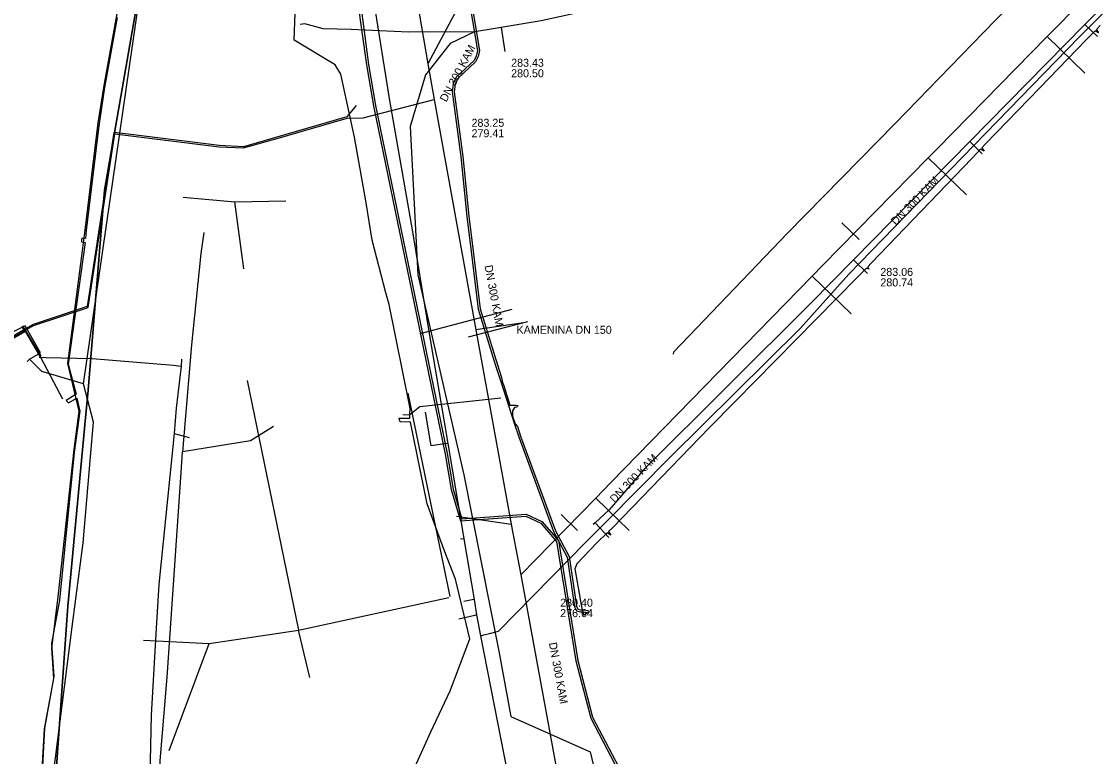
# Model space of a CAD drawing. Extents: x -598233 to -596890, y -1157848 to -1156431.
# Drawn here: x -598064.9 to -597957.3, y -1156753.5 to -1156680 of the extents above; entities that cross this region are included whole.
import ezdxf

# ---------------------------------------------------------------- set-up
doc = ezdxf.new("R2010")
doc.units = 0
for name, color, linetype in [('Vrstva 1', 7, 'Continuous'), ('Vrstva 12', 7, 'Continuous'), ('Vrstva 13', 7, 'Continuous'), ('Vrstva 16', 7, 'Continuous'), ('Vrstva 19', 7, 'Continuous'), ('Vrstva 42', 7, 'Continuous'), ('Vrstva 44', 7, 'Continuous'), ('Vrstva 5', 7, 'Continuous'), ('Vrstva 54', 7, 'Continuous'), ('Vrstva 55', 7, 'Continuous'), ('Vrstva 60', 7, 'Continuous'), ('Vrstva 8', 7, 'Continuous')]:
    doc.layers.add(name, color=color, linetype=linetype)

msp = doc.modelspace()

# ---------------------------------------------------------------- linework, layer by layer
at = {"layer": 'Vrstva 1'}
for p, q in [((-598048.75, -1156697.54), (-598043.57, -1156698.01)), ((-598043.57, -1156698.01), (-598038.47, -1156697.93)), ((-598042.66, -1156704.7), (-598043.57, -1156698.01)), ((-598042.35, -1156715.88), (-598037.2, -1156740.85)), ((-598026.28, -1156717.16), (-598022.09, -1156737.49)), ((-598036.08, -1156745.56), (-598037.2, -1156740.85)), ((-598050.15, -1156752.88), (-598046.15, -1156742.18))]:
    msp.add_line(p, q, dxfattribs=at)
for points in [[(-597981.16, -1156701.77), (-597982.88, -1156700.1)], [(-598009.31, -1156730.89), (-598010.94, -1156729.27)], [(-598052.72, -1156741.83), (-598046.15, -1156742.18), (-598037.2, -1156740.85), (-598022.19, -1156737.58)]]:
    msp.add_lwpolyline(points, dxfattribs=at)
at = {"layer": 'Vrstva 12'}
for points in [[(-598058.71, -1156716.21), (-598048.53, -1156646.06), (-598046.8, -1156641.73), (-598046.96, -1156637.29), (-598044.55, -1156622.7), (-598044.45, -1156608.48), (-598044.47, -1156597.17), (-598046.64, -1156576.24), (-598048.31, -1156568.72), (-598048.9, -1156566.27)], [(-598046.68, -1156701.09), (-598046.98, -1156703.18), (-598047.91, -1156712.31), (-598048.81, -1156723.02)], [(-598064.09, -1156713.76), (-598062.99, -1156713.11), (-598064.54, -1156710.41), (-598065.99, -1156711.15), (-598066.76, -1156711.86), (-598084.12, -1156722.03), (-598091.09, -1156725.13), (-598093.93, -1156727.56), (-598093.41, -1156735.37), (-598092.95, -1156736.93), (-598097.79, -1156740.87), (-598098.06, -1156741)], [(-598064.09, -1156713.76), (-598064.35, -1156713.99)], [(-598058.71, -1156716.21), (-598062.86, -1156714.99), (-598064.09, -1156713.76)], [(-598058.01, -1156723.51), (-598057.72, -1156720.04), (-598058.71, -1156716.21)], [(-598039.7, -1156720.48), (-598042.02, -1156721.92), (-598048.81, -1156723.02)], [(-598059.82, -1156740.51), (-598058.75, -1156732.11), (-598058.01, -1156723.51)], [(-598048.94, -1156725.08), (-598048.81, -1156723.02)], [(-598051.2, -1156761.29), (-598051.05, -1156753.89), (-598050.34, -1156745.55), (-598048.94, -1156725.08)], [(-598062.46, -1156761.21), (-598059.82, -1156740.51)]]:
    msp.add_lwpolyline(points, dxfattribs=at)
at = {"layer": 'Vrstva 13'}
for p, q in [((-598025.04, -1156711.17), (-598015.84, -1156708.75)), ((-598020.65, -1156731.7), (-598021.01, -1156731.74)), ((-598018.99, -1156741.41), (-598018.67, -1156741.32))]:
    msp.add_line(p, q, dxfattribs=at)
for points in [[(-597987.06, -1156710.67), (-597987.06, -1156710.67), (-597982.2, -1156705.25), (-597970.85, -1156693.59), (-597959.15, -1156681.55), (-597947.63, -1156670), (-597937.76, -1156660.03), (-597924.92, -1156646.91), (-597923.12, -1156645.04), (-597922.3, -1156644.64), (-597922.2, -1156644.52)], [(-598020.74, -1156731.06), (-598022.25, -1156722.18), (-598024.01, -1156711.77), (-598025.8, -1156700.8), (-598028.07, -1156687.88), (-598029.65, -1156678.07), (-598029.74, -1156677.6)], [(-598031.43, -1156688.39), (-598032.38, -1156689.52), (-598042.72, -1156692.5), (-598045.14, -1156692.38), (-598054.23, -1156691.26), (-598055.68, -1156691.09), (-598058.34, -1156708.49), (-598063.74, -1156710.28), (-598084.18, -1156721.92), (-598097.47, -1156728.32), (-598112.38, -1156735.88), (-598111.94, -1156736.8)], [(-598018.67, -1156741.32), (-598018.13, -1156741.19), (-598017.2, -1156740.95), (-598008.49, -1156732.05), (-598006.46, -1156730.01), (-598000.06, -1156723.55), (-597987.06, -1156710.67)], [(-598022.25, -1156722.18), (-598022.6, -1156722.22), (-598023.96, -1156722.4), (-598024.52, -1156719.04)], [(-598018.99, -1156741.41), (-598019.37, -1156739.32), (-598019.63, -1156737.77), (-598020.65, -1156731.7), (-598020.74, -1156731.06)], [(-598019.63, -1156737.77), (-598019.85, -1156737.81), (-598020.68, -1156737.97)], [(-598019.37, -1156739.32), (-598019.57, -1156739.36), (-598021.18, -1156739.74)], [(-598012.48, -1156780.27), (-598013.29, -1156774.91), (-598014.34, -1156767.69), (-598016.25, -1156755.34), (-598018.99, -1156741.41)]]:
    msp.add_lwpolyline(points, dxfattribs=at)
at = {"layer": 'Vrstva 16'}
for points in [[(-598062.93, -1156713.45), (-598064.76, -1156710.41)], [(-598063.12, -1156713.56), (-598062.43, -1156713.57), (-598057.85, -1156713.67), (-598049.71, -1156714.35), (-598048.95, -1156714.44)], [(-598048.9, -1156713.75), (-598048.95, -1156714.44), (-598049.45, -1156718.66), (-598049.64, -1156721.17), (-598051.17, -1156736.27), (-598051.43, -1156740.63), (-598051.94, -1156749.35), (-598052.17, -1156760.02), (-598051.64, -1156765.49), (-598051.15, -1156768.61), (-598050.79, -1156770.78), (-598050.2, -1156776.02), (-598048.88, -1156779.84), (-598045.29, -1156784.59), (-598045.62, -1156784.91), (-598052.94, -1156791.64)], [(-598049.64, -1156721.17), (-598048.15, -1156721.59)]]:
    msp.add_lwpolyline(points, dxfattribs=at)
at = {"layer": 'Vrstva 19'}
for points in [[(-597920.33, -1156641.36), (-597929.31, -1156650.51), (-597935.38, -1156656.7), (-597939.8, -1156661.2), (-597946.98, -1156668.5), (-597958.58, -1156680.29), (-597970.09, -1156691.99), (-597981.72, -1156703.81), (-597985.99, -1156708.15), (-598002.6, -1156724.67), (-598006.16, -1156728.82), (-598007.56, -1156730.12), (-598007.74, -1156730.29)], [(-597958.58, -1156680.29), (-597957.34, -1156681.5)], [(-597970.09, -1156691.99), (-597968.85, -1156693.2)], [(-597981.72, -1156703.81), (-597980.33, -1156705.18)], [(-598007.56, -1156730.12), (-598006.18, -1156731.59)]]:
    msp.add_lwpolyline(points, dxfattribs=at)
at = {"layer": 'Vrstva 42'}
for points in [[(-598027.1, -1156719.81), (-598027.14, -1156719.64), (-598026.09, -1156719.64), (-598026.08, -1156719.29), (-598026.05, -1156718.68), (-598028.16, -1156708.28), (-598028.47, -1156707.13), (-598029.83, -1156701.86), (-598030.49, -1156697.93), (-598031.6, -1156691.56), (-598032.99, -1156685.25), (-598033.55, -1156684.33), (-598037.64, -1156681.86), (-598037.28, -1156671.86), (-598034.46, -1156661.12), (-598033.84, -1156656.59), (-598033.65, -1156651.66), (-598033.98, -1156646.73), (-598035.66, -1156640.43), (-598035.77, -1156640), (-598036.06, -1156639.39), (-598035.97, -1156638.57), (-598036.45, -1156638.42)], [(-598017.32, -1156669.09), (-598017.36, -1156669.12), (-598017.62, -1156669.36), (-598019.19, -1156670.75), (-598020.26, -1156671.86), (-598020.69, -1156672.74), (-598020.61, -1156673.93), (-598019.12, -1156682.88), (-598019.26, -1156683.5), (-598019.5, -1156684.02), (-598021.27, -1156685.68), (-598021.54, -1156686.26), (-598021.63, -1156687.02), (-598020.79, -1156693.49), (-598020.19, -1156699.45), (-598019.76, -1156702.95), (-598019.05, -1156708.7), (-598017.3, -1156714.32), (-598016.9, -1156715.59), (-598016.86, -1156715.95), (-598016.65, -1156716.52)], [(-598020.81, -1156673.95), (-598019.32, -1156682.88), (-598019.46, -1156683.44), (-598019.66, -1156683.9), (-598021.43, -1156685.56), (-598021.74, -1156686.2), (-598021.83, -1156687.02), (-598020.99, -1156693.51), (-598020.39, -1156699.47), (-598019.96, -1156702.97), (-598019.25, -1156708.74), (-598017.5, -1156714.38), (-598016.98, -1156715.99), (-598015.61, -1156720.24), (-598015.19, -1156721.52), (-598011.71, -1156730.99), (-598010.36, -1156733.55), (-598009.63, -1156738.5), (-598009.43, -1156738.92), (-598009.03, -1156739), (-598008.79, -1156739.02), (-598008.33, -1156739.06), (-598008.15, -1156739.07)], [(-598055.34, -1156679.58), (-598056.59, -1156686.57), (-598057.18, -1156690.42), (-598058.43, -1156700.87), (-598058.5, -1156701.68), (-598058.86, -1156701.66), (-598058.89, -1156701.8), (-598058.92, -1156702.02), (-598058.54, -1156702.08), (-598060.23, -1156714.24), (-598059.45, -1156717.24), (-598060.45, -1156717.87), (-598060.31, -1156718.01), (-598060.21, -1156718.11), (-598059.36, -1156717.63), (-598059.06, -1156718.94), (-598059.63, -1156723.09), (-598061.09, -1156737.85), (-598061.91, -1156742.18), (-598061.68, -1156745.49), (-598062.59, -1156750.64), (-598063.35, -1156764.64)], [(-597957.07, -1156680.39), (-597957.44, -1156680.77), (-597957.23, -1156681.11), (-597957.58, -1156680.91), (-597958.46, -1156681.83), (-597963.1, -1156686.62), (-597968.52, -1156692.23), (-597968.88, -1156692.61), (-597968.67, -1156692.94), (-597969.02, -1156692.75), (-597969.89, -1156693.68), (-597979.95, -1156704.16), (-597980.3, -1156704.52), (-597980.19, -1156704.76), (-597980.44, -1156704.66), (-597981.35, -1156705.59), (-597993.56, -1156717.98), (-597996.07, -1156720.56), (-598005.83, -1156730.62), (-598006.21, -1156730.98), (-598005.99, -1156731.34), (-598006.35, -1156731.12), (-598007.38, -1156732.1), (-598009.39, -1156734.2), (-598009.59, -1156734.7), (-598008.96, -1156738.31), (-598008.84, -1156738.82), (-598008.79, -1156739.02), (-598008.71, -1156739.33), (-598008.33, -1156739.06), (-598008.2, -1156738.96)], [(-598064.87, -1156710.48), (-598064.56, -1156711.02), (-598084.06, -1156722.14), (-598097.37, -1156728.54), (-598102.65, -1156731.22), (-598102.32, -1156731.86)], [(-598060.77, -1156717.74), (-598062.96, -1156713.58), (-598064.47, -1156711.02), (-598064.8, -1156710.44)], [(-598016.65, -1156716.52), (-598016.09, -1156718.36), (-598015.48, -1156718.36), (-598015.26, -1156718.39)], [(-598026.79, -1156719.27), (-598026.09, -1156719.3), (-598026.08, -1156719.29), (-598025.07, -1156718.47), (-598016.97, -1156717.6)], [(-598015.26, -1156718.39), (-598015.42, -1156718.55), (-598015.63, -1156718.59), (-598015.81, -1156718.92), (-598015.82, -1156719.44), (-598015.56, -1156720.21), (-598015.31, -1156720.49), (-598015.01, -1156721.46), (-598011.53, -1156730.91), (-598010.16, -1156733.49), (-598009.43, -1156738.44), (-598009.29, -1156738.74), (-598009.01, -1156738.8), (-598008.84, -1156738.82), (-598008.21, -1156738.87)], [(-598026.99, -1156757.63), (-598023.97, -1156751.02), (-598022.06, -1156746.9), (-598020.07, -1156741.72), (-598021.5, -1156735.73), (-598022.57, -1156733.02), (-598024.33, -1156728.22), (-598026.01, -1156720.05), (-598027.05, -1156720.02), (-598027.1, -1156719.81)]]:
    msp.add_lwpolyline(points, dxfattribs=at)
at = {"layer": 'Vrstva 44'}
for points in [[(-598031.76, -1156674.86), (-598030.41, -1156684.32), (-598029.7, -1156688.43), (-598022.56, -1156723.23), (-598021.96, -1156726.79), (-598021.03, -1156729.91), (-598014.48, -1156729.46), (-598012.99, -1156730.15), (-598011.41, -1156731.96), (-598009.48, -1156743.9), (-598007.99, -1156749.63), (-598004.41, -1156756.46), (-598003.38, -1156759.79), (-598003.14, -1156765.62), (-598000.34, -1156776.44), (-598000.29, -1156776.81), (-597999.45, -1156779.67), (-597998.31, -1156782.74), (-597997.56, -1156784.14), (-597994.33, -1156787.51), (-597992.75, -1156789.96), (-597992.36, -1156791.33)], [(-598031.46, -1156674.86), (-598030.21, -1156684.29), (-598029.5, -1156688.39), (-598022.36, -1156723.19), (-598021.76, -1156726.75), (-598020.89, -1156729.7), (-598014.44, -1156729.26), (-598012.87, -1156729.99), (-598011.23, -1156731.88), (-598009.28, -1156743.86), (-598007.81, -1156749.55), (-598004.23, -1156756.38), (-598003.18, -1156759.75), (-598002.94, -1156765.59), (-598000.14, -1156776.4), (-598000.09, -1156776.77), (-597999.27, -1156779.61), (-597998.13, -1156782.66), (-597997.4, -1156784.02), (-597994.17, -1156787.39), (-597992.57, -1156789.88), (-597992.16, -1156791.29)]]:
    msp.add_lwpolyline(points, dxfattribs=at)
at = {"layer": 'Vrstva 5'}
for p, q in [((-598021.37, -1156678.77), (-598024.29, -1156684.23)), ((-597958.6, -1156685.16), (-597962.37, -1156681.5)), ((-598030.74, -1156689.63), (-598023.65, -1156687.77)), ((-597970.43, -1156697.32), (-597974.25, -1156693.61)), ((-597981.97, -1156709.22), (-597985.86, -1156705.45)), ((-598020.21, -1156711.51), (-598014.29, -1156709.97)), ((-598014.71, -1156710.12), (-598019.47, -1156710.8)), ((-598004.15, -1156730.88), (-598007.48, -1156727.63)), ((-598021.41, -1156729.46), (-598015.95, -1156730.26))]:
    msp.add_line(p, q, dxfattribs=at)
for points in [[(-598032.54, -1156635.66), (-598030.58, -1156647.33), (-598030.58, -1156647.34), (-598029.52, -1156653.56), (-598028.91, -1156657.11), (-598024.29, -1156684.23)], [(-597954.39, -1156673.37), (-597961.82, -1156680.94), (-597962.37, -1156681.5), (-597973.37, -1156692.71), (-597974.25, -1156693.61), (-597983.09, -1156702.61)], [(-598024.29, -1156684.23), (-598023.65, -1156687.77), (-598019.47, -1156710.8), (-598015.95, -1156730.26), (-598015.81, -1156730.99), (-598014.98, -1156735.32)], [(-598120.68, -1156740.85), (-598120.92, -1156740.31), (-598118.6, -1156739.32), (-598112.03, -1156735.83), (-598103.15, -1156731.34), (-598097.42, -1156728.43), (-598091.03, -1156725.37), (-598084.12, -1156722.03), (-598067.89, -1156712.79), (-598063.69, -1156710.39), (-598058.23, -1156708.58), (-598055.58, -1156691.22), (-598045.15, -1156692.5), (-598042.71, -1156692.62), (-598039.25, -1156691.64), (-598032.35, -1156689.64), (-598030.74, -1156689.63)], [(-597983.09, -1156702.61), (-597984.79, -1156704.36), (-597985.86, -1156705.45), (-598005.97, -1156726.08), (-598007.48, -1156727.63), (-598014.98, -1156735.32)], [(-598014.98, -1156735.32), (-598009.25, -1156766.54), (-598009.16, -1156766.99), (-598005.9, -1156784.63)]]:
    msp.add_lwpolyline(points, dxfattribs=at)
at = {"layer": 'Vrstva 54'}
for p, q in [((-598051.82, -1156669.27), (-598056.59, -1156696.84)), ((-598056.59, -1156696.84), (-598058.24, -1156716.84)), ((-598058.24, -1156716.84), (-598058.5, -1156719.61)), ((-598058.5, -1156719.61), (-598060.26, -1156738.45)), ((-598060.26, -1156738.45), (-598062.32, -1156767.72))]:
    msp.add_line(p, q, dxfattribs=at)
at = {"layer": 'Vrstva 55'}
msp.add_line((-598016.95, -1156680.57), (-598016.57, -1156682.99), dxfattribs=at)
for points in [[(-597948.47, -1156633.23), (-597957.61, -1156643.04), (-597959.83, -1156645.24), (-597962.04, -1156647.94), (-597967.28, -1156653.01), (-597969.05, -1156654.27), (-597976.09, -1156661.36), (-597980.3, -1156665.02), (-597983.94, -1156667.82), (-597988.15, -1156670.57), (-597994.33, -1156674.1), (-598000.29, -1156676.28), (-598004.28, -1156677.81), (-598008.22, -1156678.87), (-598012.95, -1156679.92), (-598018.36, -1156680.82)], [(-598063.21, -1156773.95), (-598063.16, -1156771.79), (-598063.4, -1156764.58), (-598062.59, -1156750.72), (-598061.68, -1156745.66), (-598061.88, -1156742.63), (-598061.22, -1156737.51), (-598059.65, -1156722.79), (-598059.15, -1156718.95), (-598060.26, -1156714.19), (-598058.54, -1156700.84), (-598057.23, -1156690.11), (-598056.62, -1156686.17), (-598054.39, -1156674.03), (-598054.19, -1156670.89), (-598050.95, -1156659.15), (-598048.02, -1156644.08), (-598047.68, -1156641.7), (-598045.45, -1156640.51), (-598036.53, -1156640.81)], [(-597999.71, -1156713.23), (-597999.69, -1156713), (-597988.31, -1156701.15), (-597977.52, -1156690.16), (-597968.74, -1156681.08), (-597962.54, -1156674.69), (-597948.49, -1156660.19)], [(-598018.36, -1156680.82), (-598019.61, -1156681.01), (-598026.22, -1156681.04), (-598031.95, -1156680.8), (-598034.73, -1156680.72), (-598036.59, -1156680.21), (-598037.03, -1156680.29)], [(-598019.61, -1156681.01), (-598022.03, -1156682.2), (-598024.52, -1156685.31), (-598026.04, -1156690.49), (-598025.27, -1156705.33), (-598020.67, -1156725.3), (-598017.17, -1156742.94), (-598015.97, -1156749.47), (-598008.04, -1156753.01), (-598005.89, -1156762.09), (-598005.97, -1156763.58), (-598003.54, -1156768.24), (-598001.59, -1156771.1), (-597998.39, -1156778.24), (-597995.25, -1156781.8), (-597991.85, -1156787.64), (-597991.03, -1156790.63), (-597994.64, -1156791.33)]]:
    msp.add_lwpolyline(points, dxfattribs=at)
at = {"layer": 'Vrstva 60'}
for points in [[(-598051.82, -1156669.27), (-598056.59, -1156696.84), (-598058.24, -1156716.84), (-598058.5, -1156719.61), (-598060.26, -1156738.45), (-598062.32, -1156767.72), (-598059.85, -1156780.87), (-598055.12, -1156786.5), (-598046.79, -1156796.42)], [(-598046.79, -1156796.42), (-598055.12, -1156786.5), (-598059.85, -1156780.87), (-598062.32, -1156767.72), (-598060.26, -1156738.45), (-598058.5, -1156719.61), (-598058.24, -1156716.84), (-598056.59, -1156696.84), (-598051.82, -1156669.27)]]:
    msp.add_lwpolyline(points, dxfattribs=at)

# ---------------------------------------------------------------- texts
at = {"layer": 'Vrstva 8'}
for rotation, p in [(61.8622, (-598022.43, -1156688.1)), (45.537, (-597977.49, -1156700.41)), (280.4055, (-598018.61, -1156704.41)), (45.7273, (-598005.6, -1156728.17)), (280.3936, (-598012.18, -1156742.13))]:
    msp.add_text('DN 300 KAM', height=0.8, rotation=rotation, dxfattribs=at).set_placement(p)
for s, p in [('283.43', (-598015.95, -1156684.51)), ('280.50', (-598015.95, -1156685.56)), ('283.25', (-598019.91, -1156690.51)), ('279.41', (-598019.91, -1156691.56)), ('283.06', (-597979.04, -1156705.42)), ('280.74', (-597979.04, -1156706.47)), ('KAMENINA DN 150', (-598015.41, -1156711.21)), ('280.40', (-598011.05, -1156738.49)), ('276.64', (-598011.05, -1156739.54))]:
    msp.add_text(s, height=0.8, dxfattribs=at).set_placement(p)

doc.saveas('drawing.dxf')
